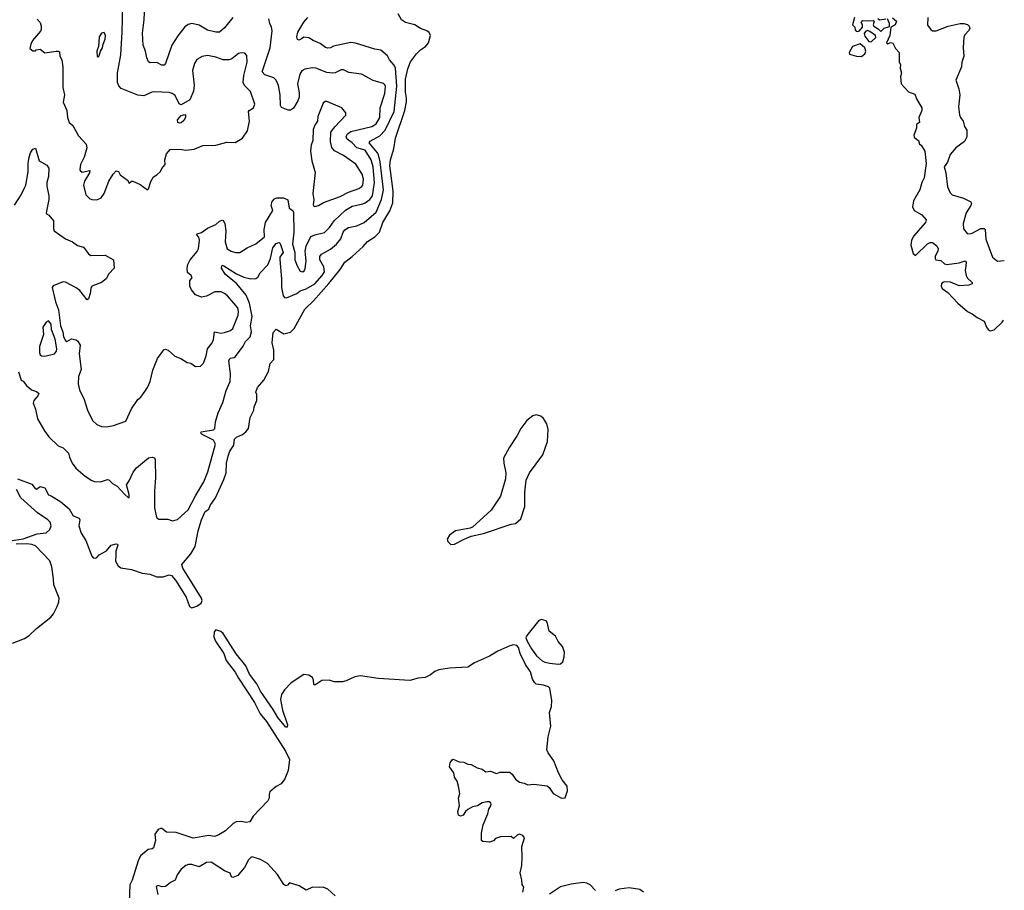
# Model space of a CAD drawing. Extents: x 1995161 to 2088924, y 769148 to 906007.
# Tile 268 of 335: x 2049535 to 2057711, y 848730 to 855958. Entities that reach past the tile are written whole.
import ezdxf

# ---------------------------------------------------------------- set-up
doc = ezdxf.new("R2010")
doc.units = 0

msp = doc.modelspace()

# ---------------------------------------------------------------- linework, layer by layer
at = {"layer": '0CON20XD'}
for points in [[(2051303.9, 855976.1), (2051235, 855890.8), (2051195, 855852.9), (2051163.4, 855853.4), (2051095, 855871.9), (2051025, 855911.9), (2050965, 855926.4), (2050935, 855917.5), (2050905, 855898.1), (2050847.5, 855822.5), (2050798.9, 855745), (2050745.5, 855594.5), (2050735, 855580), (2050715, 855578.8), (2050675, 855600.8), (2050618.3, 855598.3), (2050605, 855607.5), (2050590.3, 855640.3), (2050580.8, 855695), (2050561.1, 855745), (2050554.5, 855845), (2050569.4, 855955), (2050576.7, 856135)], [(2049681.2, 855961.2), (2049703.8, 855935), (2049714, 855905), (2049713.8, 855875), (2049707.7, 855862.3), (2049641.2, 855785), (2049626.7, 855755), (2049618.3, 855718.3), (2049645, 855700), (2049665, 855700), (2049673, 855707), (2049705, 855712.5), (2049745, 855682.5), (2049837, 855697), (2049855, 855697.5), (2049865, 855690), (2049867.5, 855655), (2049883.8, 855625), (2049894.1, 855564.1), (2049893.3, 855395), (2049905.8, 855335), (2049896.7, 855273.3), (2049925, 855202.5), (2049933.1, 855145), (2049945.8, 855105), (2049975, 855079.2), (2050024.5, 854994.5), (2050086.2, 854925), (2050091.2, 854895), (2050071.2, 854815), (2050040.8, 854755), (2050034.2, 854715), (2050036.7, 854705), (2050055, 854692.5), (2050116.7, 854705), (2050114.2, 854685), (2050073.5, 854616.5), (2050065.3, 854585), (2050084.3, 854505), (2050115, 854474.2), (2050135, 854464), (2050175, 854460.8), (2050212.1, 854477.9), (2050237.1, 854515), (2050275, 854616.7), (2050310, 854675), (2050335, 854702.5), (2050355, 854697.5), (2050370, 854670), (2050430, 854625), (2050445, 854600), (2050463, 854617), (2050475, 854616.7), (2050535, 854590), (2050595, 854546.2), (2050605, 854552.5), (2050624.6, 854615.4), (2050645, 854652.5), (2050675, 854670), (2050703.2, 854696.8), (2050715, 854723.3), (2050742, 854755), (2050739.4, 854795), (2050753.3, 854845), (2050785, 854878.8), (2050865, 854882), (2050915, 854874), (2050985, 854882), (2051055, 854913.8), (2051165, 854916.1), (2051255, 854940.7), (2051325, 854937.9), (2051385.3, 854974.7), (2051425.9, 855034.1), (2051443.6, 855115), (2051434.2, 855195), (2051441.2, 855205), (2051477.5, 855225), (2051488, 855255), (2051452, 855362), (2051401.2, 855411.2), (2051390.9, 855435), (2051396.2, 855495), (2051424.5, 855605), (2051420, 855660), (2051405, 855680), (2051375, 855682), (2051353, 855677), (2051297.2, 855632.8), (2051275, 855623.3), (2051225, 855623.3), (2051193.8, 855635), (2051165, 855646.9), (2051095, 855660), (2051049.1, 855650.9), (2051005, 855626.7), (2050987, 855593), (2050970, 855535), (2050984.6, 855415), (2050977.1, 855365), (2050948, 855292), (2050875, 855251.1), (2050859.6, 855259.6), (2050825, 855326.9), (2050800.8, 855345), (2050775, 855354.4), (2050655, 855360), (2050633.5, 855356.5), (2050564.4, 855325.6), (2050515, 855330.6), (2050377.4, 855387.4), (2050359.1, 855409.1), (2050348, 855435), (2050345.7, 855515), (2050373.6, 855666.4), (2050386.1, 855855), (2050391.6, 856075)], [(2049515.6, 852145.6), (2049635, 852101.2), (2049662.5, 852065), (2049675, 852060), (2049705, 852083.3), (2049742.3, 852072.3), (2049775, 852012.5), (2049797.5, 852005), (2049875.5, 851955.5), (2049946.4, 851896.4), (2049979.1, 851839.1), (2050029.3, 851819.3), (2050033.3, 851805), (2050027.1, 851755), (2050044.6, 851695), (2050083.4, 851633.4), (2050134.6, 851504.6), (2050145, 851491.2), (2050165, 851486.2), (2050175, 851492), (2050195.8, 851515), (2050255, 851547.5), (2050295, 851595.5), (2050335, 851606.9), (2050347.5, 851605), (2050351.2, 851595), (2050334.4, 851545), (2050332.7, 851512.7), (2050331.2, 851461.2), (2050353.8, 851425), (2050375.9, 851405.9), (2050462.7, 851392.7), (2050551.7, 851361.7), (2050615, 851354), (2050675, 851332.5), (2050725, 851332.5), (2050775, 851348.6), (2050795, 851342.5), (2050827.4, 851305), (2050917, 851165), (2050946.2, 851086.2), (2050965, 851074.5), (2051005, 851088.4), (2051042.4, 851115), (2051050, 851135), (2051045.8, 851155.8), (2050889.2, 851405), (2050881.5, 851435), (2050956.1, 851523.9), (2050993.1, 851585), (2051015.6, 851715), (2051045.4, 851804.6), (2051075, 851874), (2051105.8, 851895), (2051117.1, 851925), (2051161.8, 851988.2), (2051230.4, 852139.6), (2051248.9, 852195), (2051251.1, 852275), (2051265.8, 852334.2), (2051280, 852375), (2051312, 852425), (2051318.8, 852475), (2051335, 852492), (2051385, 852513.8), (2051413.3, 852535), (2051433.8, 852565), (2051448.8, 852655), (2051478.8, 852715), (2051483.3, 852745), (2051503.3, 852795), (2051503.3, 852845), (2051496.7, 852865), (2051508.8, 852905), (2051561.2, 852965), (2051601.7, 853038.3), (2051615, 853102.5), (2051644.1, 853135.9), (2051646.6, 853215), (2051631.2, 853275), (2051639.4, 853360.6), (2051665, 853387.5), (2051729.3, 853349.3), (2051785, 853363.3), (2051813.8, 853395), (2051902, 853555), (2051975.4, 853624.6), (2052102.9, 853767.1), (2052196.2, 853883.8), (2052234.7, 853945.3), (2052295, 853991.4), (2052388, 854075), (2052422.9, 854115), (2052482.9, 854155), (2052521.8, 854195), (2052551.3, 854275), (2052609.8, 854370.2), (2052633.3, 854436.7), (2052635.3, 854535), (2052613.7, 854706.3), (2052609.8, 854745), (2052614.8, 854795.2), (2052642.2, 854885), (2052654.6, 854975), (2052732, 855205), (2052746.4, 855275), (2052748.2, 855305), (2052738.6, 855355), (2052738.7, 855465), (2052759.2, 855550.8), (2052781.5, 855608.5), (2052830.6, 855675), (2052862.4, 855707.6), (2052904.3, 855735), (2052930.6, 855765), (2052945.5, 855825), (2052935, 855851.2), (2052916.7, 855865), (2052863.1, 855883.1), (2052815.9, 855915.9), (2052737.5, 855935), (2052706.7, 855955), (2052676.7, 856005)], [(2049524.2, 853035), (2049546, 852966), (2049565, 852956), (2049591.7, 852921.7), (2049633.3, 852885), (2049675, 852871.4), (2049692.9, 852855), (2049685.6, 852835), (2049653.3, 852795), (2049647.5, 852775), (2049667.5, 852725), (2049684, 852645), (2049740, 852545), (2049776, 852495), (2049855, 852420), (2049895, 852402.5), (2049939.3, 852359.3), (2049947.5, 852325), (2049972, 852275), (2050000, 852235), (2050078.6, 852168.6), (2050132.6, 852132.6), (2050155, 852124.4), (2050205, 852121.4), (2050265, 852140), (2050275, 852136.7), (2050306.7, 852106.7), (2050345, 852084.2), (2050405, 852019.4), (2050435, 851992), (2050445, 851990), (2050444, 852015), (2050422.5, 852097.5), (2050445, 852130), (2050477.9, 852202.1), (2050505, 852238), (2050605, 852321.2), (2050635, 852326.7), (2050655, 852320), (2050660, 852305), (2050661.4, 852155), (2050654.5, 852045), (2050655.5, 851905.5), (2050668.8, 851838.8), (2050675, 851822.5), (2050690.7, 851810.7), (2050765, 851811.2), (2050805, 851798), (2050845, 851808), (2050935, 851887.5), (2050994.2, 852005.8), (2051065, 852121.4), (2051096.7, 852205), (2051159.7, 852435), (2051145, 852466.3), (2051049.6, 852515), (2051039.1, 852525), (2051040.6, 852535), (2051145, 852553.5), (2051155, 852562.5), (2051160.3, 852619.7), (2051182.2, 852695), (2051221.5, 852778.5), (2051250.5, 852879.5), (2051283.5, 852955), (2051285.3, 853014.7), (2051270.9, 853129.1), (2051282.7, 853147.3), (2051315, 853152.9), (2051327.4, 853162.6), (2051391.4, 853248.6), (2051410.5, 853285), (2051448.8, 853325), (2051458.5, 853365), (2051451.8, 853415), (2051464.1, 853494.1), (2051443.7, 853605), (2051415, 853671.2), (2051338.7, 853765), (2051242.5, 853845), (2051211.5, 853895), (2051215, 853918.6), (2051230.8, 853915), (2051335, 853846.8), (2051395, 853820.4), (2051455, 853805.5), (2051495, 853808.1), (2051511.1, 853818.9), (2051533.1, 853855), (2051595, 853921.4), (2051616.8, 853975), (2051636.1, 854065), (2051665, 854099.7), (2051689, 854109), (2051698.5, 854098.5), (2051721.5, 854025), (2051696.2, 853985), (2051693.8, 853966.2), (2051708.2, 853805), (2051708.8, 853735), (2051722.5, 853665), (2051735, 853651.4), (2051750.5, 853649.5), (2051835.7, 853684.3), (2051865, 853706.8), (2051915, 853723.7), (2051985, 853765.3), (2052048, 853835), (2052065.9, 853865), (2052061.2, 853905), (2052026.4, 853965), (2052028.3, 853991.7), (2052039.8, 854010.2), (2052115, 854053.2), (2052166.2, 854095), (2052202.3, 854137.7), (2052220.6, 854195), (2052235, 854212.1), (2052265, 854231.5), (2052335, 854245.9), (2052395, 854274.7), (2052495, 854361.1), (2052539.2, 854465), (2052555.9, 854545), (2052528.8, 854778.8), (2052515.2, 854835), (2052505, 854852.7), (2052435.6, 854935), (2052445, 854948.9), (2052525, 854993.2), (2052568.8, 855041.2), (2052643.5, 855195), (2052665.6, 855405), (2052655.3, 855555), (2052645, 855580.8), (2052605.8, 855625), (2052588.3, 855658.3), (2052532.5, 855705), (2052485, 855712.5), (2052323.5, 855763.5), (2052285, 855768.5), (2052141.4, 855738.6), (2052115, 855723.1), (2052095, 855720), (2052075, 855726.9), (2052031.2, 855761.2), (2051971.2, 855785), (2051935, 855807.1), (2051895, 855812), (2051875, 855800), (2051855, 855786.7), (2051842.3, 855792.3), (2051837.5, 855815), (2051844.2, 855854.2), (2051895, 855938), (2051928.8, 855975)], [(2056466.7, 855975), (2056450, 855915), (2056470, 855895), (2056473, 855873), (2056481.7, 855861.7), (2056495, 855860), (2056510, 855865), (2056532.5, 855895), (2056532.5, 855915), (2056522.5, 855935), (2056535, 855950), (2056575, 855946.7), (2056621.7, 855951.7), (2056630, 855945), (2056622.5, 855915), (2056627.5, 855905), (2056663, 855883), (2056685, 855860), (2056713, 855887), (2056758.3, 855901.7), (2056756.7, 855925), (2056740, 855965)], [(2056783.3, 855973.3), (2056816.1, 855946.1), (2056805.9, 855914.1), (2056770, 855895), (2056760, 855825), (2056732.5, 855765), (2056745, 855757.5), (2056765, 855767.5), (2056785, 855762.5), (2056808, 855718), (2056836.7, 855685), (2056837.5, 855605), (2056850, 855585), (2056847.5, 855555), (2056856.2, 855515), (2056850, 855485), (2056853.3, 855425), (2056915, 855360), (2056969.3, 855339.3), (2056981.7, 855301.7), (2057027.5, 855225), (2057027.5, 855205), (2057002.5, 855145), (2057007.5, 855105), (2056982.5, 855087.5), (2056981.7, 855058.3), (2056960.7, 854999.3), (2056961.7, 854981.7), (2056983.6, 854963.6), (2056997.5, 854955), (2057007.5, 854925), (2057020, 854915), (2057051.2, 854865), (2057062.9, 854765), (2057044.3, 854645), (2057025.5, 854605), (2057010, 854545), (2056955.7, 854455), (2056947.8, 854405), (2056963.4, 854373.4), (2057027.6, 854337.6), (2057062.5, 854295), (2057056, 854275), (2056958.3, 854161.7), (2056939.5, 854125), (2056935.6, 854085), (2056955, 854016.7), (2056975, 854000), (2057072.2, 854097.8), (2057095, 854109.1), (2057115, 854108.9), (2057149.5, 854079.5), (2057161.8, 854055), (2057160, 854035), (2057135.7, 853995), (2057135.7, 853975.7), (2057143.5, 853963.5), (2057185, 853958.5), (2057215, 853931.2), (2057235, 853924.7), (2057335, 853938.6), (2057385.7, 853955.7), (2057394, 853944), (2057390.5, 853915), (2057386.3, 853876.3), (2057393.1, 853835), (2057405, 853812.5), (2057443.3, 853775), (2057443.3, 853765), (2057416.1, 853753.9), (2057335, 853748.4), (2057265, 853778.6), (2057215, 853780.8), (2057198, 853775), (2057190.5, 853765), (2057187.5, 853745), (2057194.8, 853724.8), (2057243.5, 853693.5), (2057325, 853603.1), (2057405, 853536.5), (2057445, 853517.1), (2057485, 853485.6), (2057545, 853456), (2057564.5, 853404.5), (2057578, 853385), (2057595, 853374), (2057627.2, 853382.8), (2057694.7, 853445.3), (2057704.8, 853463.8)], [(2057076.5, 855975), (2057073.2, 855913.2), (2057100, 855875), (2057115.8, 855865.8), (2057144.3, 855864.3), (2057245, 855904.4), (2057345, 855925.8), (2057374.2, 855925.8), (2057405, 855916.9), (2057420, 855905), (2057423.8, 855885), (2057415, 855864.3), (2057385, 855834.2), (2057375.6, 855815), (2057370.4, 855725), (2057375.6, 855655), (2057359.4, 855605), (2057354.4, 855565), (2057307.5, 855455), (2057333.6, 855383.6), (2057342.9, 855335), (2057330, 855235), (2057338.5, 855168.5), (2057347.1, 855145), (2057370.6, 855115), (2057381.7, 855071.7), (2057400.9, 855040.9), (2057400.8, 854985), (2057381.4, 854945), (2057309.2, 854895), (2057260.9, 854839.1), (2057238.8, 854775), (2057211.6, 854735), (2057226, 854685), (2057238.9, 854568.9), (2057261.2, 854521.2), (2057277.5, 854505), (2057373.3, 854475), (2057433.3, 854445), (2057439.2, 854435), (2057432.2, 854415), (2057393.8, 854355), (2057368.1, 854265), (2057371.5, 854221.5), (2057403.4, 854183.4), (2057418.6, 854178.6), (2057445, 854185.6), (2057515, 854224.4), (2057545, 854223.8), (2057550.8, 854215), (2057557.3, 854135), (2057614.3, 853985), (2057655, 853951.9), (2057711.1, 853958.2)], [(2052459.6, 855070.4), (2052495, 855092.7), (2052526.2, 855145), (2052528, 855225), (2052567.5, 855345), (2052573.5, 855403.5), (2052567.6, 855417.6), (2052555, 855427.1), (2052471.5, 855451.5), (2052374.5, 855504.5), (2052268.8, 855518.8), (2052225, 855540), (2052205, 855542.5), (2052155, 855516.9), (2052135, 855513.3), (2052085, 855520.4), (2051995, 855555.6), (2051965, 855557.1), (2051903, 855547), (2051877.9, 855532.1), (2051861.5, 855505), (2051842.9, 855425), (2051855, 855350), (2051854.4, 855315), (2051845.6, 855285), (2051808, 855222), (2051785, 855206), (2051765, 855205.5), (2051708.2, 855228.2), (2051699.4, 855245), (2051696.5, 855333.5), (2051685, 855410), (2051666, 855456), (2051644.6, 855474.6), (2051570.9, 855500.9), (2051547.1, 855525), (2051615.4, 855724.6), (2051630.6, 855865), (2051626.8, 855896.8), (2051612.9, 855925), (2051604.6, 855964.6)], [(2056728.3, 855961.7), (2056675, 855952.5), (2056660, 855965)], [(2050185, 855647.5), (2050195, 855657.5), (2050206.2, 855695), (2050223.8, 855725), (2050227.5, 855755), (2050245.4, 855795), (2050246.7, 855826.7), (2050235, 855850), (2050214.3, 855845.7), (2050195.7, 855814.3), (2050188.8, 855735), (2050176.7, 855695), (2050177.5, 855655), (2050185, 855647.5)], [(2056605, 855772.5), (2056645, 855810), (2056642.5, 855825), (2056595, 855860), (2056575, 855866.7), (2056559.3, 855860.7), (2056547, 855843), (2056551.7, 855821.7), (2056585, 855777.5), (2056605, 855772.5)], [(2056525, 855652.5), (2056552.5, 855675), (2056562.5, 855695), (2056552.5, 855725), (2056515, 855757.5), (2056450, 855735), (2056422.5, 855685), (2056425, 855670), (2056485, 855653.8), (2056525, 855652.5)], [(2051985, 854406.2), (2052015, 854414.2), (2052058.9, 854441.1), (2052195, 854489.2), (2052265, 854526.6), (2052350, 854555), (2052375, 854571.9), (2052383.5, 854585), (2052390.8, 854635), (2052379.2, 854675), (2052325, 854758.9), (2052225, 854830), (2052148.1, 854868.1), (2052126, 854896), (2052117.2, 854945), (2052117.9, 855025), (2052150.6, 855069.4), (2052242.5, 855165), (2052242, 855185), (2052211.2, 855225), (2052085, 855278.8), (2052072.3, 855277.7), (2052055, 855263.8), (2052010.6, 855155), (2052008.6, 855115), (2051985, 855081.2), (2051971.4, 855045), (2051969.4, 854955), (2051955.8, 854915), (2051950.9, 854865), (2051961.5, 854785), (2051987.9, 854687.9), (2051970.5, 854515), (2051977.9, 854462.1), (2051973, 854423), (2051975, 854413.3), (2051985, 854406.2)], [(2050865, 855097.3), (2050846.9, 855105), (2050844.6, 855125), (2050875, 855162.1), (2050905, 855170.5), (2050912.6, 855162.6), (2050911.8, 855145), (2050898.1, 855121.9), (2050875, 855100.5), (2050865, 855097.3)], [(2049491.7, 854418.3), (2049548.2, 854505), (2049573.3, 854555), (2049585, 854583.3), (2049606.2, 854693.8), (2049606.1, 854765), (2049613.1, 854816.9), (2049625, 854851.2), (2049645, 854883.3), (2049665, 854890), (2049695.7, 854785.7), (2049760.5, 854750.5), (2049777.5, 854725), (2049773.3, 854655), (2049760, 854605), (2049759.2, 854575), (2049777.1, 854495), (2049776.9, 854465), (2049754, 854355), (2049756.7, 854345), (2049776.7, 854335), (2049816.9, 854286.9), (2049815.6, 854225), (2049822, 854205), (2049915, 854139.2), (2049973.4, 854113.4), (2050015, 854082.5), (2050065, 854070), (2050106.2, 854015), (2050125, 854001.2), (2050245, 854002.5), (2050312.5, 853965), (2050320, 853895), (2050275, 853847.5), (2050252.5, 853805), (2050214.1, 853775.9), (2050135, 853746.7), (2050124.3, 853725), (2050120, 853685), (2050105, 853640), (2050095, 853632.5), (2050035, 853708.8), (2050002.7, 853732.7), (2049915, 853780), (2049895, 853782), (2049845, 853762.5), (2049812, 853748), (2049804.6, 853735.4), (2049832.7, 853615), (2049858.2, 853548.2), (2049874.6, 853415), (2049892.7, 853365), (2049898.1, 853325), (2049915, 853293.3), (2049925, 853286.7), (2049965, 853308.8), (2050005, 853301.2), (2050018.8, 853288.8), (2050035.7, 853255.7), (2050028.6, 853185), (2050044.3, 853055), (2050024.3, 852995), (2050019.1, 852935), (2050031.8, 852885), (2050069.4, 852805), (2050096.9, 852716.9), (2050140.7, 852630.7), (2050175, 852597.3), (2050215, 852581.5), (2050255, 852577.8), (2050315, 852590), (2050415, 852624.3), (2050463, 852727), (2050515, 852803.3), (2050540, 852825), (2050575, 852870), (2050596, 852905), (2050618.6, 852955), (2050641.7, 853048.3), (2050680, 853145), (2050732.3, 853217.7), (2050745, 853223.3), (2050767.5, 853215), (2050823.9, 853163.9), (2050872.5, 853145), (2050925, 853112.5), (2050955, 853107.5), (2050995, 853078.8), (2051035, 853081.2), (2051060, 853105), (2051083.4, 853166.6), (2051095.6, 853225), (2051132.5, 853275), (2051145, 853302), (2051153.6, 853366.4), (2051180.6, 853360.6), (2051205, 853356.2), (2051235, 853360.5), (2051285, 853377.5), (2051303.5, 853395), (2051348.4, 853505), (2051351.3, 853535), (2051345.9, 853565), (2051260.5, 853665), (2051235.3, 853685.3), (2051207.1, 853697.1), (2051155, 853697.9), (2051085, 853661.4), (2051045, 853654), (2050994, 853674), (2050961.2, 853715), (2050948.8, 853745), (2050948.3, 853791.7), (2050966.7, 853815), (2050957.5, 853835), (2050928, 853858), (2050924.4, 853895), (2050930, 853925), (2050949.4, 853965), (2051007.4, 854032.6), (2051018.9, 854055), (2051028.3, 854128.3), (2051022.5, 854152.5), (2051003.8, 854175), (2051008.8, 854181.2), (2051045, 854190.9), (2051095, 854225.7), (2051165, 854256.5), (2051195, 854285.7), (2051215, 854294.2), (2051225, 854291.2), (2051238.2, 854265), (2051247.9, 854205), (2051245, 854157.5), (2051242.3, 854112.3), (2051258, 854055), (2051292, 854035), (2051325.8, 854024.2), (2051363.8, 854026.2), (2051424, 854065), (2051495, 854096.7), (2051567.9, 854155), (2051565.7, 854215), (2051576, 854274), (2051635.7, 854374.3), (2051622.7, 854415), (2051631.6, 854448.4), (2051650.5, 854469.5), (2051670.7, 854479.3), (2051725, 854478.8), (2051761.2, 854461.2), (2051772.7, 854392.7), (2051802.9, 854372.9), (2051808.3, 854358.3), (2051811.2, 854195), (2051801.4, 854095), (2051819.2, 854025), (2051820, 853965), (2051837.9, 853915), (2051865, 853870.8), (2051885, 853864), (2051898.2, 853871.8), (2051906.8, 853893.2), (2051913.4, 853955), (2051907.4, 854007.4), (2051904.3, 854035), (2051913.1, 854076.9), (2051953.1, 854156.9), (2051985, 854172.7), (2052065, 854190), (2052106.2, 854233.8), (2052145, 854288.5), (2052239.2, 854375), (2052295, 854410.5), (2052385, 854427.6), (2052405, 854436.6), (2052441.8, 854465), (2052464.2, 854495), (2052482.1, 854605), (2052470.2, 854735), (2052453.3, 854795), (2052405, 854873.7), (2052335, 854894.2), (2052295, 854936.6), (2052254.8, 854964.8), (2052246.9, 854985), (2052255, 855007.9), (2052285, 855029.4), (2052459.6, 855070.4)], [(2049745, 853164.4), (2049825, 853182.5), (2049840.8, 853205), (2049844.4, 853225), (2049829.6, 853305), (2049800.3, 853385), (2049795, 853428.8), (2049775, 853457.5), (2049753.6, 853446.4), (2049728.1, 853405), (2049732.5, 853345), (2049698.5, 853245), (2049698.2, 853195), (2049705, 853176), (2049717.3, 853167.3), (2049745, 853164.4)], [(2053115, 851600.6), (2053145, 851602.9), (2053225, 851645.6), (2053285, 851669.2), (2053387.5, 851692.5), (2053615, 851769.3), (2053652, 851775), (2053695.7, 851814.3), (2053728.9, 851915), (2053729.4, 852035), (2053741.4, 852135), (2053769.2, 852195), (2053877.8, 852345), (2053918.6, 852455), (2053923.5, 852555), (2053912.1, 852602.1), (2053885, 852646), (2053863.3, 852665), (2053825, 852678.6), (2053795, 852670), (2053745, 852630), (2053695.6, 852564.4), (2053665.7, 852505), (2053601.4, 852408.6), (2053553.7, 852316.3), (2053553.8, 852275), (2053571.1, 852195), (2053568, 852145), (2053528.7, 852001.3), (2053448.9, 851885), (2053295, 851745.5), (2053275, 851736.4), (2053155, 851715.3), (2053105, 851678), (2053085.7, 851645), (2053090, 851625), (2053115, 851600.6)], [(2049455, 851631.2), (2049565, 851647.7), (2049680.7, 851689.3), (2049755, 851698.6), (2049784.5, 851725.5), (2049795.5, 851755), (2049787.1, 851785), (2049768.8, 851805), (2049683, 851863), (2049545, 851988.5), (2049507.1, 852057.1)], [(2049475, 850782.5), (2049575, 850821.5), (2049613.9, 850846.1), (2049675, 850904.5), (2049793, 850997), (2049814.7, 851025), (2049844.7, 851085), (2049860, 851125), (2049861.9, 851155), (2049818, 851265), (2049816.9, 851316.9), (2049801, 851415), (2049785, 851464.4), (2049665, 851590.8), (2049635, 851602.2), (2049595.3, 851605.3), (2049505, 851603.2)], [(2054005, 850607.1), (2054025, 850610), (2054045, 850628), (2054057.4, 850667.4), (2054057.8, 850707.8), (2054041.9, 850755), (2054006.8, 850796.8), (2053985, 850840), (2053931.7, 850881.7), (2053915.7, 850955), (2053907.8, 850967.8), (2053867.6, 850977.6), (2053845, 850970.8), (2053745.8, 850845), (2053739.2, 850825), (2053748.8, 850798.8), (2053783.8, 850735), (2053827, 850677), (2053873.3, 850635), (2053895, 850624), (2053936.8, 850616.8), (2054005, 850607.1)], [(2053712.5, 848715), (2053720, 848755), (2053708.3, 848778.3), (2053706, 848815), (2053690, 848875), (2053703.3, 848935), (2053708, 849005), (2053703.3, 849095), (2053727.5, 849165), (2053712.5, 849185), (2053685, 849196.7), (2053665, 849187.5), (2053635, 849160), (2053615, 849177.5), (2053527, 849173), (2053485, 849160), (2053468.3, 849141.7), (2053435, 849130), (2053380, 849135), (2053370, 849145), (2053370, 849205), (2053383.3, 849275), (2053422.5, 849365), (2053430, 849405), (2053448.3, 849431.7), (2053450, 849445), (2053447.5, 849455), (2053433.6, 849463.6), (2053414.1, 849465.9), (2053374.2, 849455.8), (2053337.7, 849432.3), (2053295, 849423.3), (2053255, 849400), (2053237.5, 849385), (2053217, 849353), (2053195, 849346.2), (2053180, 849355), (2053172.5, 849385), (2053186.7, 849435), (2053178.8, 849495), (2053188.8, 849535), (2053180, 849595), (2053166.7, 849635), (2053145, 849670), (2053140, 849705), (2053103.3, 849755), (2053110.5, 849789.5), (2053125, 849812.5), (2053135, 849817.5), (2053185, 849796.7), (2053223, 849793), (2053255, 849777.5), (2053285, 849773.3), (2053335, 849746.7), (2053376.1, 849736.1), (2053405, 849712.5), (2053445, 849718.8), (2053495, 849700), (2053525, 849710), (2053605, 849710), (2053624.1, 849694.1), (2053651.7, 849651.7), (2053685, 849626.7), (2053725, 849620), (2053755, 849606.2), (2053805, 849610.8), (2053915, 849596.7), (2053932.3, 849582.3), (2053965, 849533.8), (2054035, 849493.8), (2054065, 849497.5), (2054084.4, 849555), (2054082, 849595), (2054038.3, 849648.3), (2054008.5, 849705), (2053969.1, 849805), (2053922.1, 849872.1), (2053913.3, 849895), (2053924.3, 850004.3), (2053946, 850094), (2053935.4, 850205), (2053950.5, 850255), (2053954.5, 850305), (2053937.1, 850407.1), (2053925, 850418.8), (2053883.9, 850433.9), (2053825, 850441.2), (2053808.8, 850455), (2053793.3, 850483.3), (2053777.5, 850545), (2053736, 850605), (2053691.2, 850695), (2053677.5, 850745), (2053663.8, 850763.8), (2053635, 850768.1), (2053605, 850760.8), (2053506.4, 850715), (2053436.2, 850673.8), (2053310.9, 850619.1), (2053255, 850582.2), (2053105, 850574), (2053015, 850559.2), (2052983.2, 850546.8), (2052945, 850518), (2052902.1, 850497.9), (2052845, 850490.8), (2052775, 850470.8), (2052512.9, 850487.1), (2052365, 850511.6), (2052317.9, 850502.1), (2052245, 850468.2), (2052215, 850461.5), (2052145, 850460.6), (2052105, 850474.6), (2052045, 850470.9), (2051985, 850432), (2051978, 850438), (2051975.6, 850475), (2051966.5, 850496.5), (2051936.5, 850516.5), (2051895, 850522.2), (2051788.4, 850451.6), (2051735.2, 850394.8), (2051707.8, 850355), (2051699.6, 850315), (2051717.1, 850225), (2051757.5, 850105), (2051755.8, 850084.2), (2051745, 850085.8), (2051677.8, 850165), (2051640.1, 850230.1), (2051535, 850383.1), (2051504, 850444), (2051444, 850524), (2051412.4, 850592.4), (2051332.3, 850692.3), (2051225, 850861.8), (2051205, 850877.9), (2051165, 850892.1), (2051149.5, 850875), (2051146.3, 850835), (2051159.7, 850799.7), (2051229.1, 850695), (2051249, 850639), (2051325, 850540.9), (2051350.6, 850490.6), (2051485, 850288.8), (2051531.8, 850195), (2051585, 850131.5), (2051743.4, 849885), (2051776.1, 849815), (2051765.4, 849724.6), (2051736.9, 849655), (2051705, 849613.8), (2051665, 849593.3), (2051613.2, 849546.8), (2051605.8, 849525), (2051607.1, 849495), (2051595, 849472), (2051475, 849346), (2051445, 849298.8), (2051415, 849292), (2051375, 849301.2), (2051332.5, 849297.5), (2051306.7, 849285), (2051245, 849224), (2051189.5, 849190.5), (2051152.3, 849177.7), (2051105, 849186), (2050975, 849163.8), (2050835, 849208.8), (2050754.2, 849214.2), (2050715, 849242), (2050705, 849244), (2050685, 849234.2), (2050656.2, 849195), (2050663.8, 849145), (2050645, 849082.5), (2050636, 849074), (2050602.4, 849067.6), (2050538.8, 849015), (2050518.6, 848975), (2050469.2, 848815), (2050450.8, 848775), (2050443.3, 848635)], [(2052153.9, 848683.9), (2052095, 848740), (2052055, 848757.5), (2052025, 848752.5), (2051965, 848757.5), (2051915, 848730), (2051855, 848766.7), (2051775, 848792.5), (2051757.7, 848772.3), (2051745, 848766.7), (2051729.5, 848779.5), (2051675, 848862.5), (2051593, 848953), (2051535.9, 848985.9), (2051465, 849006.7), (2051455, 849003.8), (2051435, 848982.5), (2051401.8, 848918.2), (2051369.5, 848880.5), (2051345, 848854), (2051305, 848836.9), (2051292.6, 848842.6), (2051283.1, 848873.1), (2051235, 848892.2), (2051126.2, 848965), (2051085, 848960), (2051025, 848926), (2050965, 848943.2), (2050936.2, 848943.8), (2050914.5, 848935.5), (2050876, 848905), (2050841.7, 848858.3), (2050825, 848813.8), (2050786.7, 848795), (2050745, 848762), (2050718.3, 848758.3), (2050685, 848768.8), (2050667.5, 848762.5), (2050683.3, 848695)], [(2054315, 848727.5), (2054273.3, 848775), (2054245, 848789.2), (2054215, 848794.2), (2054115, 848781.2), (2054025, 848758.1), (2053935, 848698)], [(2054713.8, 848715), (2054685, 848736.9), (2054595, 848750.8), (2054511.7, 848738.3), (2054480, 848725)]]:
    msp.add_lwpolyline(points, dxfattribs=at)

doc.saveas('drawing.dxf')
